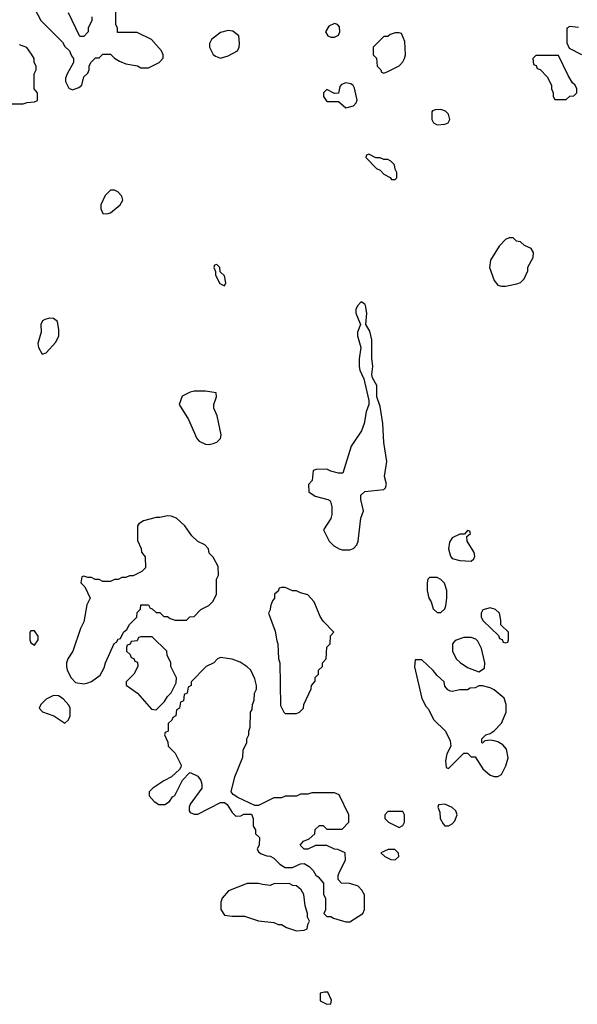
# Model space of a CAD drawing. Header units: inches. Extents: x 2769379 to 2883802, y 684208 to 828654.
# Tile 292 of 298: x 2865031 to 2867969, y 783392 to 788575. Entities that reach past the tile are written whole.
import ezdxf

# ---------------------------------------------------------------- set-up
doc = ezdxf.new("R2010")
doc.units = ezdxf.units.IN
doc.header["$MEASUREMENT"] = 0
doc.layers.add('C8768', color=7, linetype='Continuous')

msp = doc.modelspace()

# ---------------------------------------------------------------- linework, layer by layer
at = {"layer": 'C8768', "color": 2, "elevation": 2}
for points in [[(2865112, 788630), (2865142, 788570), (2865256.9, 788456.9), (2865270, 788434), (2865294, 788410), (2865303.6, 788383.6), (2865314, 788370), (2865314, 788350), (2865282, 788290), (2865272.7, 788267.3), (2865272, 788250), (2865290, 788214), (2865310, 788204.7), (2865343.1, 788216.9), (2865358, 788230), (2865370, 788274), (2865390, 788294), (2865398, 788310), (2865398, 788330), (2865406, 788350), (2865430, 788374), (2865450, 788374), (2865470, 788394), (2865510, 788394), (2865531.6, 788371.6), (2865556.9, 788356.9), (2865590, 788342), (2865651.1, 788331.1), (2865670, 788322), (2865710, 788322), (2865766, 788350), (2865787.3, 788372.7), (2865788, 788390), (2865778, 788410), (2865726, 788470), (2865650, 788508), (2865547.3, 788507.3), (2865546, 788530), (2865538, 788550), (2865538, 788630)], [(2865412, 788590), (2865412, 788570), (2865392, 788530), (2865392, 788510), (2865370, 788486), (2865350, 788486), (2865346, 788490), (2865288, 788610)], [(2867974, 788534), (2867930, 788538), (2867914, 788530), (2867912.7, 788452.7), (2867925.4, 788425.4), (2867990, 788392)], [(2864991.6, 788131.6), (2865050, 788131.3), (2865070, 788138), (2865110, 788142), (2865126, 788150), (2865126, 788190), (2865108, 788210), (2865108, 788290), (2865118, 788310), (2865118, 788330), (2865108, 788350), (2865108, 788370), (2865093.6, 788393.6), (2865068.4, 788428.4), (2865030, 788442)]]:
    msp.add_lwpolyline(points, dxfattribs=at)
for points in [[(2866690, 788555.3), (2866659.6, 788540.4), (2866642, 788510), (2866654, 788490), (2866670, 788482), (2866690, 788482), (2866710, 788494), (2866718, 788510), (2866716.4, 788536.4), (2866706, 788550)], [(2866130, 788518), (2866090, 788508), (2866042, 788470), (2866032, 788450), (2866032, 788430), (2866051.1, 788391.1), (2866062, 788382), (2866090, 788372), (2866130, 788384.7), (2866178, 788410), (2866188, 788430), (2866188.7, 788450), (2866186, 788490), (2866153.6, 788513.6)], [(2867030, 788506), (2867010, 788506), (2866983.6, 788496.4), (2866970, 788486), (2866950, 788486), (2866894, 788430), (2866894, 788390), (2866911.6, 788371.6), (2866914, 788330), (2866934, 788310), (2866938, 788298), (2866950, 788294), (2866970, 788302), (2867030, 788332), (2867050, 788352), (2867059, 788370), (2867064, 788390), (2867060.4, 788460.4), (2867042, 788502)], [(2867870, 788386), (2867750, 788386), (2867734, 788370), (2867738, 788338), (2867752.7, 788332.7), (2867758, 788318), (2867772.7, 788312.7), (2867810, 788274), (2867832, 788230), (2867832, 788210), (2867842, 788190), (2867842, 788170), (2867850, 788154), (2867910, 788154), (2867928.4, 788171.6), (2867950, 788174), (2867966, 788190), (2867966, 788210), (2867958, 788230), (2867943.1, 788243.1), (2867920.2, 788280.2)], [(2866750, 788242), (2866726.4, 788233.6), (2866716.9, 788223.1), (2866710, 788188), (2866690, 788186), (2866650, 788208), (2866632, 788190), (2866632, 788170), (2866650, 788144.7), (2866710, 788144.7), (2866750, 788111), (2866790, 788121), (2866803.7, 788136.3), (2866809.3, 788150.7), (2866794.6, 788214.6), (2866788.7, 788228.7), (2866776.4, 788236.4)], [(2867250, 788102), (2867219.6, 788100.4), (2867205.4, 788094.6), (2867202, 788090), (2867202, 788050), (2867211.6, 788031.6), (2867230, 788022), (2867270, 788024.7), (2867288.4, 788031.6), (2867298, 788050), (2867290, 788078), (2867273.6, 788093.6)], [(2866870, 787866), (2866858, 787862), (2866854, 787850), (2866910, 787792), (2866930, 787782), (2866950, 787762), (2866983.6, 787743.6), (2866990, 787734), (2867010, 787734), (2867018, 787742), (2867018, 787770), (2867008.4, 787788.4), (2867006, 787810), (2866986, 787830), (2866970, 787838), (2866950, 787838), (2866930, 787848), (2866908, 787848)], [(2865530, 787678), (2865510, 787678), (2865482, 787650), (2865459.6, 787600.4), (2865459.6, 787579.6), (2865470, 787554), (2865490, 787552), (2865510, 787558), (2865560.4, 787599.6), (2865574.6, 787625.4), (2865570, 787646), (2865548.4, 787668.4)], [(2867630, 787426), (2867610, 787426), (2867590, 787418), (2867556.9, 787383.1), (2867510.9, 787309.1), (2867506, 787270), (2867530, 787202), (2867550, 787178), (2867570, 787171.3), (2867590, 787171.3), (2867650, 787184.7), (2867670, 787192), (2867688, 787210), (2867707.3, 787252.7), (2867708.4, 787271.6), (2867736.4, 787323.6), (2867738, 787350), (2867726, 787370), (2867690, 787386), (2867670, 787406), (2867648.4, 787408.4)], [(2866070, 787286), (2866058, 787282), (2866054, 787270), (2866062, 787250), (2866062, 787230), (2866085.4, 787185.4), (2866110, 787174), (2866118, 787190), (2866110, 787226), (2866087.3, 787247.3), (2866086, 787270)], [(2866830, 787088.7), (2866810, 787068), (2866802.8, 787050), (2866802.8, 787030), (2866826, 786970), (2866810.9, 786929.1), (2866810.8, 786910), (2866827.7, 786850), (2866818.8, 786790), (2866818.8, 786750), (2866822.8, 786730), (2866843.5, 786683.5), (2866871, 786570), (2866871, 786550), (2866856, 786510), (2866846, 786450), (2866831.3, 786410), (2866778, 786330), (2866732.7, 786187.3), (2866710, 786188), (2866670, 786198), (2866650, 786208), (2866592.7, 786207.3), (2866578, 786202), (2866571.6, 786148.4), (2866552.7, 786127.3), (2866554, 786090), (2866587.5, 786067.5), (2866654, 786050), (2866664.7, 786044.7), (2866670, 786034), (2866676, 786010), (2866676, 785970), (2866670.8, 785949.2), (2866632, 785890), (2866662, 785830), (2866685.4, 785805.4), (2866714, 785790), (2866730, 785784.7), (2866770, 785784.7), (2866788.9, 785791.1), (2866808, 785810), (2866814, 785830), (2866828.7, 785950), (2866842, 785990), (2866828, 786050), (2866828.4, 786071.6), (2866850, 786092), (2866950, 786101), (2866959, 786110), (2866964, 786130), (2866953.2, 786170), (2866964.5, 786250), (2866949.5, 786350), (2866944.5, 786450), (2866930, 786538), (2866912.3, 786590), (2866911.8, 786650), (2866889.4, 786689.4), (2866886.3, 786706.3), (2866891.8, 786750), (2866886.3, 786793.7), (2866886.6, 786890), (2866875.1, 786935.1), (2866854, 786970), (2866859.3, 787030), (2866853.2, 787070), (2866850, 787078)], [(2865190, 787004), (2865163.5, 786996.5), (2865152, 786990), (2865142, 786970), (2865144.7, 786930), (2865126.8, 786870), (2865131.3, 786850), (2865150, 786814), (2865170, 786822), (2865222, 786878), (2865237.2, 786910), (2865238, 786942), (2865230, 786986), (2865210, 787002)], [(2866010, 786619), (2865950, 786619), (2865930, 786614), (2865887.5, 786592.5), (2865871.3, 786550), (2865921, 786470), (2865964.7, 786370), (2865976.9, 786356.9), (2866010, 786341), (2866030, 786338), (2866050, 786344.7), (2866070, 786351.3), (2866088.7, 786370), (2866092.7, 786390), (2866072.3, 786490), (2866054, 786530), (2866054, 786550), (2866068, 786590), (2866066, 786610)], [(2865810, 785964), (2865770, 785954), (2865750, 785954), (2865683.5, 785936.5), (2865659.6, 785920.4), (2865652, 785910), (2865652.7, 785832.7), (2865671.6, 785791.6), (2865672.7, 785772.7), (2865692.7, 785747.3), (2865694, 785690), (2865674, 785670), (2865630, 785648), (2865610, 785648), (2865590, 785638), (2865570, 785638), (2865550, 785628), (2865530, 785628), (2865510, 785618), (2865470, 785618), (2865450, 785628), (2865428.4, 785628.4), (2865410, 785638), (2865390, 785638), (2865370, 785646), (2865358, 785642), (2865354, 785610), (2865374, 785590), (2865402, 785530), (2865385.4, 785494.6), (2865370, 785406), (2865351.3, 785370), (2865311.3, 785250), (2865284.7, 785210), (2865278, 785190), (2865278, 785170), (2865282, 785150), (2865302, 785110), (2865326, 785086), (2865370, 785078), (2865390, 785084.7), (2865410, 785091.3), (2865455.5, 785124.5), (2865476.5, 785163.5), (2865484, 785190), (2865528.4, 785291.6), (2865542, 785298), (2865550, 785314), (2865562, 785318), (2865578, 785350), (2865595.3, 785364.7), (2865610, 785392), (2865648, 785430), (2865650, 785454), (2865667.3, 785472.7), (2865670, 785494), (2865710, 785494), (2865718, 785478), (2865730, 785474), (2865750, 785454), (2865770, 785454), (2865790, 785434), (2865810, 785434), (2865823.6, 785423.6), (2865850, 785414), (2865910, 785414), (2865928.4, 785431.6), (2865950, 785434), (2865986, 785470), (2866028.4, 785491.6), (2866050, 785514), (2866068, 785550), (2866068, 785630), (2866078, 785650), (2866076.4, 785696.4), (2866050, 785746), (2866030, 785766), (2866026, 785790), (2866006, 785810), (2865970, 785828), (2865938, 785858), (2865902, 785910), (2865858, 785950), (2865830, 785962)], [(2867390, 785886), (2867374, 785866), (2867350, 785866), (2867310, 785848), (2867294.8, 785825.2), (2867290.7, 785790), (2867300.7, 785750), (2867310, 785738.8), (2867350, 785727.3), (2867410, 785724.7), (2867424, 785736), (2867429, 785750), (2867425.2, 785770), (2867388, 785830), (2867386, 785854), (2867406, 785870), (2867402, 785882)], [(2867230, 785638), (2867190, 785638), (2867182, 785630), (2867178, 785610), (2867178, 785570), (2867186, 785530), (2867198, 785510), (2867210, 785474), (2867230, 785454), (2867250, 785454), (2867270, 785474), (2867275.3, 785490), (2867282, 785530), (2867282, 785570), (2867268.9, 785608.9), (2867250, 785628)], [(2866430, 785586), (2866410, 785586), (2866398, 785582), (2866392.7, 785567.3), (2866374, 785550), (2866374, 785530), (2866363.6, 785516.4), (2866352.7, 785487.3), (2866351.6, 785468.4), (2866342, 785450), (2866376.9, 785356.9), (2866385.4, 785305.4), (2866392, 785290), (2866394, 785210), (2866402, 785190), (2866405.4, 784965.4), (2866422, 784930), (2866430, 784922), (2866490, 784922), (2866506, 784930), (2866526, 784950), (2866528, 784970), (2866567.3, 785052.7), (2866568, 785070), (2866587.3, 785092.7), (2866588.4, 785111.6), (2866606, 785130), (2866606, 785150), (2866626, 785170), (2866626, 785190), (2866646, 785210), (2866648.4, 785271.6), (2866666, 785290), (2866668.4, 785331.6), (2866686, 785350), (2866629.1, 785409.1), (2866613.6, 785433.6), (2866582, 785510), (2866550, 785548), (2866510, 785558), (2866490, 785568), (2866468.4, 785568.4)], [(2867510, 785479), (2867471.6, 785468.4), (2867462, 785450), (2867462, 785430), (2867472, 785410), (2867552.7, 785332.7), (2867558, 785318), (2867572.7, 785312.7), (2867578, 785298), (2867590, 785294), (2867602, 785298), (2867606, 785310), (2867606, 785350), (2867566, 785390), (2867566, 785414), (2867558, 785450), (2867538, 785470)], [(2865110, 785358), (2865090, 785358), (2865084.7, 785350), (2865084.7, 785310), (2865090, 785294), (2865110, 785282), (2865128, 785310), (2865128, 785330)], [(2865730, 785326), (2865670, 785326), (2865658, 785322), (2865650, 785306), (2865618, 785302), (2865612.7, 785287.3), (2865598, 785282), (2865594, 785270), (2865594, 785250), (2865612.7, 785232.7), (2865618, 785218), (2865632.7, 785212.7), (2865638, 785198), (2865652.7, 785192.7), (2865654, 785170), (2865632, 785130), (2865592, 785090), (2865592.7, 785072.7), (2865652, 785030), (2865725.4, 784945.4), (2865750, 784942), (2865794.6, 784985.4), (2865810, 785012), (2865829, 785031), (2865856.4, 785083.6), (2865858, 785110), (2865828, 785170), (2865828, 785190), (2865808, 785230), (2865806, 785250)], [(2867410, 785322), (2867370, 785322), (2867331.1, 785308.9), (2867319.6, 785300.4), (2867312, 785290), (2867311.3, 785250), (2867331.3, 785210), (2867350.7, 785190.7), (2867390, 785164.7), (2867450, 785142), (2867479, 785161), (2867482, 785190), (2867464.7, 785264.7), (2867444, 785304), (2867433.6, 785313.6)], [(2866090, 785218), (2866074, 785210), (2866054, 785190), (2866014, 785170), (2865934, 785090), (2865934, 785070), (2865918, 785062), (2865914, 785030), (2865898, 785022), (2865894, 784990), (2865878, 784982), (2865874, 784950), (2865858, 784942), (2865854, 784910), (2865838, 784902), (2865832.7, 784887.3), (2865814, 784870), (2865814, 784830), (2865798, 784822), (2865794, 784810), (2865811.6, 784771.6), (2865814, 784750), (2865850, 784714), (2865882, 784650), (2865879.6, 784640.4), (2865872.7, 784627.3), (2865831.3, 784588.7), (2865790, 784568), (2865732, 784530), (2865714, 784510), (2865714, 784490), (2865739.6, 784459.6), (2865763.6, 784443.6), (2865796.4, 784443.6), (2865820.4, 784459.6), (2865836.4, 784483.6), (2865848.4, 784491.6), (2865888.4, 784571.6), (2865926, 784610), (2865930, 784612), (2865970, 784592), (2865984.7, 784570), (2865991.3, 784550), (2865991.3, 784530), (2865930, 784446), (2865924.7, 784430), (2865924.7, 784410), (2865930, 784402), (2865950, 784392), (2865970, 784392), (2866090, 784454), (2866110, 784454), (2866123.6, 784443.6), (2866150, 784402), (2866170, 784382), (2866196.4, 784383.6), (2866212.7, 784392.7), (2866252.7, 784392.7), (2866262, 784370), (2866262, 784330), (2866274, 784310), (2866274, 784290), (2866294, 784270), (2866292, 784230), (2866282, 784210), (2866290, 784194), (2866303.6, 784183.6), (2866332.7, 784172.7), (2866350, 784172), (2866370, 784162), (2866402, 784130), (2866430, 784112), (2866468.4, 784111.6), (2866510, 784132), (2866530, 784134), (2866556.9, 784116.9), (2866576.9, 784096.9), (2866591.6, 784071.6), (2866603.6, 784063.6), (2866632, 784030), (2866632, 783970), (2866642, 783950), (2866642, 783890), (2866634, 783870), (2866650, 783854), (2866670, 783854), (2866684.7, 783844.7), (2866750, 783826), (2866770, 783826), (2866838, 783870), (2866848.4, 783891.6), (2866848.4, 783968.4), (2866833.6, 783993.6), (2866813.6, 784013.6), (2866770, 784028.7), (2866726, 784030), (2866708.4, 784048.4), (2866708.7, 784070), (2866715.3, 784090), (2866748, 784150), (2866746, 784190), (2866707.3, 784207.3), (2866690, 784208), (2866650, 784228), (2866590, 784228), (2866550, 784208), (2866530, 784208), (2866508, 784230), (2866526, 784250), (2866556.4, 784263.6), (2866586, 784290), (2866588.4, 784311.6), (2866610, 784334), (2866630, 784334), (2866650, 784314), (2866730, 784314), (2866766, 784350), (2866766, 784390), (2866714.6, 784494.6), (2866690, 784506), (2866570, 784506), (2866550, 784498), (2866510, 784498), (2866490, 784488), (2866430, 784488), (2866410, 784478), (2866370, 784478), (2866290, 784438), (2866270, 784438), (2866180.2, 784480.2), (2866156.4, 784496.4), (2866146, 784510), (2866164, 784590), (2866207.3, 784692.7), (2866208, 784730), (2866228, 784770), (2866228, 784790), (2866238, 784810), (2866238, 784830), (2866246, 784850), (2866248, 784930), (2866256.4, 784943.6), (2866258, 784970), (2866267.3, 784992.7), (2866268, 785030), (2866278, 785050), (2866278, 785070), (2866270, 785106), (2866248.7, 785150), (2866230, 785168.7), (2866192.9, 785192.9), (2866150, 785208.7)], [(2867150, 785206), (2867114, 785206), (2867111.6, 785168.4), (2867150, 785002), (2867170, 784962), (2867185.4, 784945.4), (2867211.6, 784891.6), (2867274, 784830), (2867299.6, 784779.6), (2867302, 784750), (2867282, 784710), (2867274, 784674), (2867278, 784638), (2867290, 784634), (2867370, 784714), (2867390, 784714), (2867410, 784694), (2867430, 784694), (2867470.7, 784630.7), (2867510, 784598), (2867530, 784591.3), (2867550, 784591.3), (2867570, 784602), (2867592.9, 784647.1), (2867605.2, 784690), (2867595.1, 784735.1), (2867577, 784757), (2867550, 784774), (2867530, 784779), (2867510, 784782), (2867482, 784778), (2867470, 784766), (2867466, 784770), (2867466, 784790), (2867486, 784810), (2867510, 784818), (2867530, 784831.3), (2867570, 784872), (2867593.2, 784930), (2867594, 784970), (2867584, 785004), (2867530, 785048), (2867510, 785058), (2867470, 785068), (2867450, 785068), (2867430, 785058), (2867403.6, 785056.4), (2867390, 785048), (2867350, 785048), (2867310, 785038), (2867300.4, 785040.4), (2867287.3, 785047.3), (2867270, 785066), (2867268, 785090), (2867230, 785122), (2867209.1, 785149.1)], [(2865210, 785018), (2865170, 784998), (2865142, 784970), (2865134, 784950), (2865151.6, 784931.6), (2865210.9, 784910.9), (2865270, 784872), (2865288, 784890), (2865298, 784910), (2865298, 784950), (2865290, 784966), (2865260.4, 785000.4), (2865236.4, 785016.4)], [(2867050, 784406), (2866970, 784406), (2866954, 784390), (2866954, 784370), (2866974, 784350), (2867030, 784322), (2867050, 784334), (2867058, 784350), (2867058, 784390)], [(2867270, 784446), (2867238, 784442), (2867234, 784430), (2867243.6, 784403.6), (2867246, 784370), (2867262, 784342), (2867270, 784332), (2867290, 784332), (2867310, 784342), (2867323.1, 784356.9), (2867335.3, 784390), (2867328, 784410), (2867310, 784428)], [(2867007.3, 784207.3), (2866972.7, 784207.3), (2866934, 784190), (2866954, 784170), (2866986, 784154), (2867010, 784152), (2867028, 784170), (2867027.3, 784187.3)], [(2866290, 784028.7), (2866230, 784028.7), (2866131.1, 783988.9), (2866098, 783950), (2866091.3, 783930), (2866091.6, 783891.6), (2866110, 783862), (2866150, 783856), (2866215.3, 783855.3), (2866290, 783831.3), (2866370, 783822), (2866392.7, 783812.7), (2866410, 783812), (2866436.9, 783796.9), (2866490, 783778), (2866530, 783782), (2866546, 783790), (2866548.4, 783811.6), (2866558, 783830), (2866548, 783850), (2866548, 783870), (2866535.3, 783910), (2866528, 783970), (2866514.6, 783994.6), (2866490, 784015.3), (2866470, 784018), (2866450, 784028), (2866370, 784026), (2866350, 784018), (2866310, 784022)], [(2866636.4, 783456.4), (2866614, 783450), (2866614, 783410), (2866650, 783392), (2866670, 783394), (2866674.6, 783414.6), (2866655.3, 783455.3)]]:
    msp.add_lwpolyline(points, close=True, dxfattribs=at)

doc.saveas('drawing.dxf')
